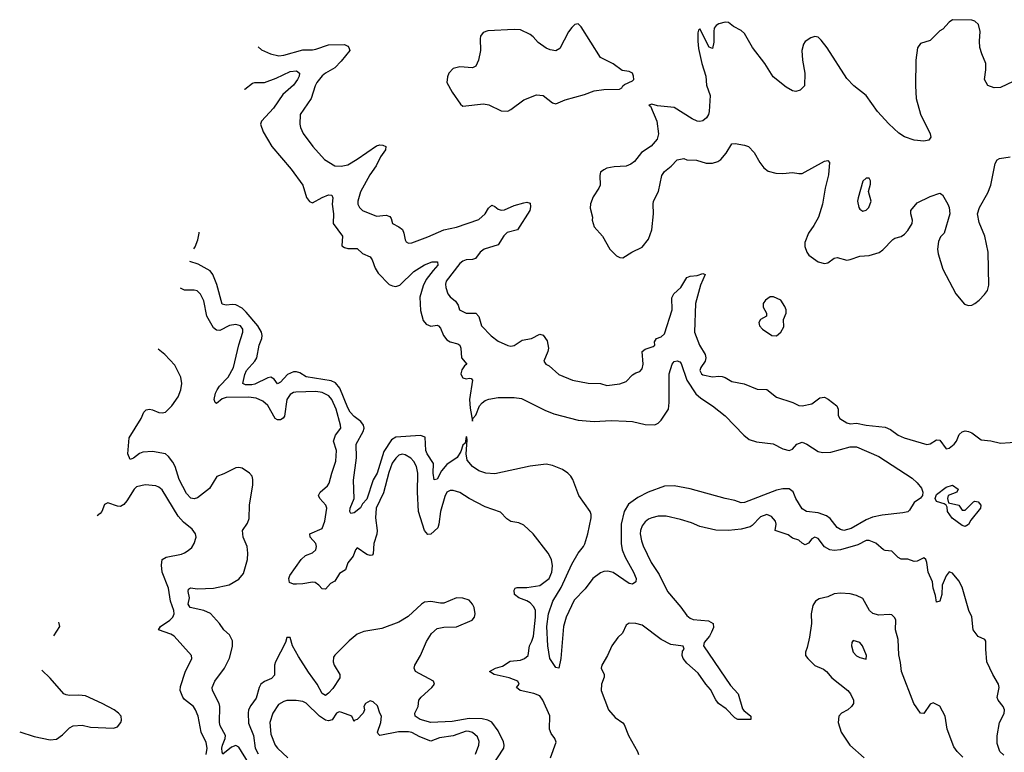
# Model space of a CAD drawing. Header units: inches. Extents: x 2001573 to 2220545, y 644482 to 846830.
# Tile 292 of 656: x 2023160 to 2029314, y 750444 to 755023. Entities that reach past the tile are written whole.
import ezdxf

# ---------------------------------------------------------------- set-up
doc = ezdxf.new("R2010")
doc.units = ezdxf.units.IN
doc.header["$MEASUREMENT"] = 0
doc.layers.add('C0725', color=7, linetype='Continuous')

msp = doc.modelspace()

# ---------------------------------------------------------------- linework, layer by layer
at = {"layer": 'C0725', "color": 5}
for points, elevation in [([(2026650, 754998.4), (2026630, 754994), (2026610, 754974.5), (2026590, 754946.6), (2026536.4, 754843.6), (2026510, 754828.4), (2026474.3, 754834.3), (2026450, 754845.4), (2026400, 754880), (2026370, 754916.5), (2026350, 754931.5), (2026290, 754959.3), (2026250, 754962.4), (2026085.5, 754954.5), (2026056, 754944), (2026040.5, 754919.5), (2026036.8, 754903.2), (2026039.6, 754830), (2026028, 754770), (2026010, 754733.6), (2025990, 754723.1), (2025910, 754729.6), (2025870, 754718.4), (2025842.4, 754690), (2025833.5, 754666.5), (2025830.4, 754630), (2025862, 754570), (2025915.1, 754495.1), (2025930, 754482), (2026058, 754498), (2026092.3, 754492.3), (2026170, 754453.7), (2026210, 754452.2), (2026230, 754462.6), (2026310, 754521.6), (2026390, 754553.4), (2026430.7, 754550), (2026490, 754503.1), (2026510, 754497), (2026570, 754522.8), (2026690, 754556.9), (2026750, 754579), (2026810, 754588), (2026908, 754590), (2026923.1, 754596.9), (2026929.4, 754610.6), (2026940.7, 754619.3), (2026990, 754640.7), (2026998, 754650), (2026996.9, 754670), (2026989.5, 754690), (2026970, 754698.7), (2026926.1, 754706.1), (2026870, 754746.9), (2026790, 754786.6), (2026670, 754978)], 320), ([(2028470, 754034), (2028450, 754033.2), (2028430, 754013.2), (2028399.3, 753910), (2028397.1, 753890), (2028403.8, 753850), (2028410, 753838.8), (2028430, 753827.7), (2028450, 753833.4), (2028466.6, 753850), (2028480.7, 753890), (2028464, 753950), (2028476.5, 753996.5), (2028476.5, 754016.5)], 340), ([(2027850, 753291.3), (2027820.5, 753270), (2027807.4, 753250), (2027807.4, 753227.4), (2027828.2, 753190), (2027826.8, 753170), (2027790.7, 753150), (2027779.5, 753130), (2027783.7, 753110), (2027801.6, 753090), (2027860.5, 753050), (2027890, 753047.6), (2027918, 753070), (2027935.8, 753104.2), (2027932.7, 753150), (2027949.3, 753190), (2027949.4, 753210), (2027942.9, 753230), (2027916.2, 753270), (2027871.1, 753291.1)], 320), ([(2029070, 751957.3), (2029121.2, 752010), (2029130, 752014), (2029150.4, 752010.4), (2029167.3, 751990), (2029165.5, 751970), (2029104.4, 751895.6), (2029090, 751868.7), (2029070, 751856), (2029050, 751861.6), (2028988.7, 751908.7), (2028958, 751950), (2028955.9, 751975.9), (2028949.6, 751989.6), (2028937.6, 751997.6), (2028890, 752012.3), (2028881.7, 752030), (2028890, 752054.9), (2028950, 752102), (2028990, 752113.7), (2029026, 752090), (2029016, 752070), (2028962.8, 752050), (2028958, 752030), (2028964, 752004), (2029028.8, 751988.8), (2029050, 751958.8)], 260), ([(2028370, 751144), (2028360.7, 751130), (2028358, 751110), (2028368.4, 751070), (2028390, 751048), (2028410, 751037.3), (2028450, 751026), (2028452.7, 751050), (2028427, 751110), (2028410, 751131.6)], 340)]:
    msp.add_lwpolyline(points, close=True, dxfattribs=dict(at, elevation=elevation))
for points, elevation in [([(2029370, 754636.8), (2029290, 754598.8), (2029250, 754598.3), (2029210, 754611.9), (2029189.3, 754650), (2029198.9, 754710), (2029199.3, 754750), (2029172.3, 754810), (2029160.3, 754850), (2029158.4, 754890), (2029163.1, 754950), (2029153.3, 754993.3), (2029130, 755014.5), (2029110, 755019.6), (2028990, 755023.5), (2028970, 755008.3), (2028930, 754964.2), (2028910, 754954.7), (2028850, 754894), (2028790, 754875.6), (2028771.4, 754848.6), (2028760.6, 754770), (2028757.8, 754610), (2028762.4, 754530), (2028790, 754433), (2028850.8, 754310.8), (2028854, 754290), (2028841.3, 754270), (2028810, 754263.8), (2028749.9, 754269.9), (2028690, 754291.6), (2028654.7, 754314.7), (2028592.5, 754372.5), (2028522, 754450), (2028449.3, 754549.3), (2028373.5, 754610), (2028330, 754655), (2028206.6, 754846.6), (2028170, 754895.6), (2028150, 754915.1), (2028130, 754918), (2028104, 754910), (2028070, 754887.8), (2028057.7, 754870), (2028048.1, 754830), (2028052.8, 754770), (2028068, 754690), (2028064.8, 754610), (2028036.8, 754583.2), (2028010, 754575.7), (2027990, 754578.6), (2027950, 754602.3), (2027870, 754666.4), (2027817.1, 754750), (2027739.9, 754850), (2027690, 754937.5), (2027670, 754955.8), (2027621.8, 754981.8), (2027590, 755006.6), (2027570, 755008.4), (2027530, 754998.2), (2027513.2, 754986.7), (2027501, 754970), (2027497.3, 754950), (2027498, 754882), (2027490, 754844.2), (2027470, 754851.5), (2027410, 754967.3), (2027402, 754958), (2027398, 754942), (2027397.3, 754890), (2027403.3, 754843.3), (2027423.4, 754750), (2027447.4, 754670), (2027453.4, 754613.4), (2027475.2, 754550), (2027468, 754450), (2027464, 754430), (2027453.1, 754410), (2027430, 754391.1), (2027410, 754386.8), (2027394, 754390), (2027363.7, 754403.7), (2027250, 754474), (2027145.4, 754485.4), (2027110, 754494.5), (2027092, 754490), (2027102, 754482), (2027141.1, 754390), (2027153.4, 754310), (2027143, 754277), (2027107.2, 754232.8), (2027047, 754193), (2027002.3, 754137.7), (2026979.4, 754120.6), (2026950, 754108.8), (2026876, 754104), (2026830, 754094.5), (2026810, 754086), (2026790.4, 754070), (2026785.7, 754050), (2026787, 753990), (2026778.9, 753970), (2026743, 753917), (2026727.3, 753872.7), (2026726.3, 753846.3), (2026738.9, 753790), (2026738.3, 753770), (2026750, 753728.4), (2026801.6, 753670), (2026848.2, 753590), (2026890, 753548), (2026910, 753538), (2026930, 753535.5), (2026986, 753570), (2027050, 753600.9), (2027090, 753652), (2027109.8, 753710), (2027120.8, 753810), (2027118, 753870), (2027121.6, 753890), (2027152.6, 753950), (2027172.8, 754050), (2027190, 754074.4), (2027232.3, 754107.7), (2027270, 754146.7), (2027310, 754156.4), (2027330, 754148), (2027390, 754145.5), (2027450, 754126.4), (2027490, 754126), (2027522.6, 754137.4), (2027541.6, 754150), (2027575.1, 754190), (2027610, 754247.7), (2027631.1, 754248.9), (2027690, 754239.8), (2027715.3, 754230), (2027750, 754194), (2027785.2, 754130), (2027810, 754097.1), (2027837.3, 754077.3), (2027885.1, 754065.1), (2027930, 754062.6), (2027990, 754068.3), (2028030, 754061.2), (2028050, 754062.6), (2028190, 754138.3), (2028210, 754143), (2028220.4, 754130), (2028214.4, 754054.4), (2028193.2, 753970), (2028176.9, 753870), (2028151.8, 753788.2), (2028123.7, 753736.3), (2028090.4, 753690), (2028068, 753630), (2028066.9, 753606.9), (2028079.3, 753570), (2028091.9, 753551.9), (2028149.3, 753509.3), (2028190, 753498.7), (2028210, 753503), (2028250, 753533.8), (2028270, 753536.5), (2028330, 753521.2), (2028350, 753523.9), (2028410, 753545.7), (2028470, 753550.4), (2028531.9, 753568.1), (2028554.9, 753585.1), (2028616.2, 753650), (2028630, 753657.8), (2028670, 753667.8), (2028690, 753682), (2028710, 753705.4), (2028738, 753750), (2028740.9, 753770), (2028729.1, 753810), (2028729.9, 753830), (2028770, 753878.3), (2028850, 753918.5), (2028910, 753939.1), (2028928.3, 753928.3), (2028960.3, 753870), (2028969.1, 753849.1), (2028972.9, 753810), (2028937, 753690), (2028914.7, 753665.3), (2028902, 753638), (2028896, 753590), (2028900.4, 753560.4), (2028930, 753464), (2029010, 753310.8), (2029065.2, 753245.3), (2029090, 753237.6), (2029110, 753239.5), (2029130, 753248.7), (2029157, 753270), (2029190, 753305.5), (2029208.5, 753331.5), (2029216.1, 753363.9), (2029212.4, 753570), (2029192.9, 753670), (2029155.7, 753755.7), (2029146, 753810), (2029158.7, 753850), (2029210, 753941.6), (2029230.5, 753989.5), (2029256, 754124), (2029270, 754148.2), (2029283.1, 754156.9), (2029350, 754166.7)], 320), ([(2024649.6, 754853.6), (2024650, 754853), (2024670, 754835.5), (2024727.3, 754810), (2024778.6, 754798.6), (2024810, 754802), (2024930, 754835.7), (2024990, 754834.4), (2025010, 754838.7), (2025090, 754866.1), (2025189.1, 754869.1), (2025210, 754858.9), (2025217.3, 754850), (2025222.3, 754830), (2025170, 754765.1), (2025130, 754723.1), (2025070.8, 754689.2), (2025050, 754672.1), (2025017.3, 754630), (2025006.5, 754610), (2024981.6, 754530), (2024912.9, 754430), (2024911.3, 754370), (2024914.7, 754350), (2024931.7, 754311.7), (2024992.7, 754230), (2025065.2, 754150), (2025130, 754110.2), (2025170, 754108.1), (2025210, 754116.1), (2025270, 754151.9), (2025390, 754234.6), (2025410, 754240.5), (2025430, 754239.7), (2025448.7, 754230), (2025445.6, 754210), (2025414.5, 754165.5), (2025387.8, 754110), (2025347.1, 754052.9), (2025290, 753947.3), (2025272.1, 753890), (2025272.2, 753870), (2025283.2, 753850), (2025302.7, 753830), (2025390, 753795.8), (2025450, 753801), (2025473.2, 753793.2), (2025481.8, 753781.8), (2025490.4, 753750), (2025530, 753728.9), (2025551.8, 753711.8), (2025561.5, 753690), (2025568.1, 753648.1), (2025575.8, 753635.8), (2025590, 753626), (2025610, 753627.8), (2025710, 753665.4), (2025810, 753711), (2025890, 753725.9), (2026030, 753775.6), (2026069.9, 753810), (2026090, 753844.9), (2026110, 753864.9), (2026130, 753856.9), (2026150, 753840.2), (2026170, 753833.2), (2026190, 753834.7), (2026250, 753862.6), (2026310, 753879.1), (2026330, 753882), (2026350, 753876), (2026352.9, 753852.9), (2026347.4, 753830), (2026270.2, 753709.8), (2026207.5, 753692.5), (2026186.5, 753673.4), (2026150, 753617.3), (2026063.6, 753590), (2026038.2, 753570), (2026009.4, 753530.6), (2025990, 753524.1), (2025950, 753521.7), (2025930, 753514.5), (2025910, 753500.2), (2025825.9, 753390), (2025821.4, 753370), (2025823.2, 753350), (2025836, 753310), (2025850, 753292.2), (2025883.7, 753263.7), (2025899.3, 753239.3), (2025909.6, 753209.6), (2025950, 753189.3), (2026010, 753188.2), (2026028.8, 753168.8), (2026045.5, 753110), (2026106.5, 753046.5), (2026150, 753014.6), (2026210, 752986.2), (2026230, 752982.6), (2026250, 752988.1), (2026299.5, 753020.5), (2026358.4, 753030), (2026410, 753057.3), (2026432.5, 753052.5), (2026456.7, 753016.7), (2026464.3, 752970), (2026460.7, 752950), (2026436.4, 752890), (2026447.7, 752870), (2026470, 752859.3), (2026530, 752806), (2026614, 752770), (2026711.9, 752751.9), (2026790.2, 752750.2), (2026830, 752736.3), (2026910, 752747.1), (2026950, 752761.1), (2026990, 752804.7), (2027010, 752817.3), (2027034.9, 752825.1), (2027050, 752840.7), (2027055.5, 752870), (2027049.9, 752950.1), (2027070, 752965.2), (2027118.9, 752981.1), (2027129.5, 752990), (2027128.3, 753010), (2027140.7, 753030), (2027170, 753041.6), (2027190, 753059.5), (2027237.1, 753210), (2027235.7, 753284.3), (2027247.2, 753310), (2027291.9, 753350), (2027330, 753412.3), (2027350, 753421.1), (2027394.5, 753425.5), (2027430, 753436.9), (2027444.9, 753430), (2027415.6, 753364.4), (2027382.9, 753250), (2027377.5, 753070), (2027408.1, 752990), (2027443.5, 752930), (2027448.2, 752910), (2027445, 752890), (2027417.8, 752850), (2027411, 752830), (2027421.2, 752810), (2027430, 752803.2), (2027490, 752791.3), (2027530, 752796.2), (2027550, 752794), (2027570, 752787.2), (2027610, 752762.9), (2027687.7, 752747.7), (2027770, 752713.9), (2027830, 752712.6), (2027890, 752663.2), (2027991.1, 752631.1), (2028030, 752612), (2028050, 752609.1), (2028110, 752622.9), (2028160.3, 752659.7), (2028190, 752664), (2028212.6, 752652.6), (2028267, 752610), (2028275.1, 752590), (2028275, 752550), (2028285.5, 752530), (2028330, 752503), (2028350, 752497.1), (2028390, 752502), (2028450, 752488.8), (2028570, 752476.6), (2028602.3, 752462.3), (2028650, 752427.3), (2028687.2, 752410), (2028830, 752367.5), (2028850, 752372.6), (2028890, 752398.4), (2028910, 752395.3), (2028950, 752341.1), (2028970, 752346.3), (2029000.5, 752370), (2029015.6, 752390), (2029032.3, 752430), (2029050, 752446.7), (2029070, 752453.4), (2029090, 752450.2), (2029110, 752440.7), (2029170, 752396.5), (2029230, 752391.9), (2029290, 752377.1), (2029410, 752384.7)], 280), ([(2024565.4, 754589.4), (2024567.6, 754590), (2024614.1, 754625.9), (2024630, 754631.2), (2024690, 754631.5), (2024762.3, 754657.7), (2024850, 754699.8), (2024890, 754704), (2024908.7, 754690), (2024906, 754670), (2024896.8, 754650), (2024870, 754613.5), (2024804.1, 754555.9), (2024746, 754470), (2024670.3, 754390), (2024664.9, 754370), (2024681.8, 754321.8), (2024735.8, 754230), (2024855.6, 754090), (2024928.7, 753990), (2024952.3, 753912.3), (2024970, 753887.3), (2024990, 753879.1), (2025050, 753912.8), (2025090, 753928.5), (2025110, 753926.8), (2025116.5, 753910), (2025113, 753870), (2025120.2, 753810), (2025119.5, 753750), (2025178, 753670), (2025173, 753610), (2025190, 753598.7), (2025210, 753593.4), (2025270, 753594), (2025302.3, 753562.3), (2025350, 753542), (2025363, 753523), (2025382.3, 753470), (2025399.2, 753439.2), (2025468.4, 753368.4), (2025490, 753359), (2025510, 753356.1), (2025535.7, 753364.3), (2025622.4, 753450), (2025690, 753492.3), (2025738, 753510), (2025771.3, 753510), (2025774, 753490), (2025743.2, 753456.8), (2025701, 753399), (2025680.8, 753359.2), (2025659.8, 753290), (2025665.6, 753205.6), (2025682.5, 753142.5), (2025699.5, 753119.5), (2025730, 753107.6), (2025770, 753113.2), (2025777.6, 753110), (2025790, 753096.4), (2025807.8, 753050), (2025830, 753021.8), (2025850, 753009.4), (2025897.8, 752997.8), (2025911.5, 752990), (2025917.7, 752970), (2025920.9, 752910), (2025954.8, 752870), (2025940.4, 752859.6), (2025924.1, 752835.8), (2025917.2, 752810), (2025920.3, 752800.3), (2025930, 752784.3), (2025950, 752777.8), (2025970, 752782.8), (2025980.5, 752780.5), (2025990.3, 752770.3), (2025972.1, 752650), (2025974.6, 752594.6), (2025990, 752514), (2025992.3, 752530), (2026010, 752552.7), (2026034.6, 752610), (2026050, 752629.2), (2026070, 752644.1), (2026092.7, 752652.7), (2026150, 752662.8), (2026250, 752662), (2026295.3, 752655.3), (2026442.4, 752582.4), (2026499.1, 752559.1), (2026650, 752520.7), (2026750, 752511.1), (2026857.4, 752517.4), (2026950, 752514.7), (2026990, 752511.1), (2027070, 752492.3), (2027130, 752491.5), (2027150, 752500.9), (2027170, 752521.1), (2027214, 752590), (2027219.3, 752630), (2027219, 752810), (2027237.2, 752870), (2027250, 752886.3), (2027270, 752892), (2027285.1, 752885.1), (2027294.4, 752874.4), (2027330.1, 752770.1), (2027385.5, 752685.5), (2027417.4, 752657.4), (2027490.2, 752610.2), (2027570, 752547), (2027686, 752426), (2027719.3, 752399.3), (2027764.4, 752384.5), (2027870, 752371.8), (2027930, 752340.6), (2027970, 752330.2), (2027990, 752339.5), (2028018, 752370), (2028050, 752382.2), (2028080.3, 752370), (2028150, 752325.5), (2028177.8, 752317.8), (2028230, 752320.8), (2028350, 752352.8), (2028390, 752354), (2028530, 752294.3), (2028738, 752158), (2028770, 752129), (2028796.3, 752096.3), (2028804.6, 752070), (2028802, 752050), (2028790, 752032), (2028750, 752005.6), (2028722, 751958), (2028710, 751948.4), (2028679.5, 751940.5), (2028550, 751927.2), (2028490, 751913.7), (2028450, 751896.9), (2028357.3, 751842.7), (2028310, 751831.8), (2028290, 751836.8), (2028270, 751849.8), (2028225.1, 751905.1), (2028202.3, 751922.3), (2028150, 751941.6), (2028077, 751950), (2028050, 751967.1), (2028009.8, 752030), (2027993.5, 752073.5), (2027970, 752092), (2027930, 752091.7), (2027890, 752082.6), (2027690, 752005.6), (2027670, 752003.6), (2027630, 752018.7), (2027570, 752029.8), (2027350, 752091.8), (2027250, 752109.8), (2027190, 752107.9), (2027088.8, 752071.2), (2027022.8, 752037.1), (2026964.6, 751995.4), (2026937.2, 751950), (2026918.6, 751870), (2026919.1, 751750), (2026925.8, 751710), (2026943.1, 751663.1), (2026996.5, 751570), (2027012.6, 751530), (2027010.3, 751509.7), (2026990, 751494.7), (2026970, 751500.4), (2026870, 751567.6), (2026836.3, 751576.3), (2026810, 751574), (2026790, 751566), (2026742.7, 751530), (2026694.2, 751465.8), (2026624.8, 751395.2), (2026575.3, 751290), (2026558.9, 751230), (2026541.3, 751030), (2026530.3, 750970), (2026510, 750974), (2026473.8, 751030), (2026460.2, 751110), (2026453.6, 751230), (2026464.2, 751310), (2026491.9, 751390), (2026544.6, 751475.4), (2026610, 751620.3), (2026650, 751688.8), (2026683.9, 751730), (2026692.4, 751747.6), (2026711, 751810), (2026732, 751910), (2026731.9, 751930), (2026725.4, 751950), (2026653.7, 752050), (2026617.7, 752150), (2026605.1, 752170), (2026585.6, 752190), (2026552.4, 752212.4), (2026490, 752237.7), (2026450, 752246), (2026350, 752233.5), (2026130, 752184.8), (2026074, 752190), (2026030, 752204.1), (2025989.7, 752230), (2025957.4, 752270), (2025949.7, 752310), (2025955.6, 752395.6), (2025954.5, 752414.5), (2025950, 752419), (2025943, 752377), (2025930, 752363.7), (2025916, 752324), (2025893.6, 752286.4), (2025830, 752243.2), (2025797, 752203), (2025770, 752151.3), (2025750, 752146.6), (2025744.9, 752190), (2025746.3, 752250), (2025706.1, 752310), (2025698.8, 752330), (2025694.4, 752414.4), (2025664.2, 752424.2), (2025510, 752415.2), (2025482.9, 752397.1), (2025435.5, 752324.5), (2025393.4, 752190), (2025370, 752148.2), (2025330, 752025.9), (2025303.2, 751996.8), (2025290, 751971.6), (2025250, 751942), (2025230, 751937.2), (2025222.9, 751950), (2025225.4, 751970), (2025249.3, 752030.7), (2025246.1, 752146.1), (2025264.5, 752284.5), (2025261.8, 752370), (2025306.8, 752450), (2025311.9, 752470), (2025309.4, 752490), (2025292.4, 752512.4), (2025250, 752543.8), (2025226.2, 752570), (2025210, 752597.2), (2025160.1, 752720.1), (2025132.9, 752752.9), (2025106.6, 752766.6), (2024950, 752790.4), (2024910, 752815.8), (2024890, 752823.2), (2024870, 752822.8), (2024833.7, 752806.3), (2024790, 752758.4), (2024770, 752746.9), (2024750, 752776.8), (2024730, 752789), (2024710, 752785.5), (2024630, 752746.3), (2024610, 752740.9), (2024570, 752742.2), (2024554.3, 752750), (2024566.6, 752806.7), (2024577.7, 752830), (2024630.2, 752889.8), (2024641.7, 752910), (2024656.1, 752990), (2024672.2, 753030), (2024675.5, 753050), (2024671, 753071), (2024647.4, 753110), (2024576.1, 753196.1), (2024550, 753221.2), (2024510, 753241.1), (2024490, 753243.9), (2024450, 753238.8), (2024426, 753246), (2024392.3, 753367.7), (2024367.4, 753430), (2024350, 753454.7), (2024275.5, 753495.5), (2024222.1, 753512.1)], 260), ([(2024247.2, 753591), (2024255.7, 753604.3), (2024273.4, 753646.6), (2024281.1, 753690), (2024280.6, 753695.8)], 260), ([(2026476.3, 750410), (2026511.9, 750508.1), (2026504.5, 750530), (2026482.3, 750562.3), (2026471.1, 750590), (2026472.8, 750672.8), (2026429.9, 750770), (2026410, 750797.5), (2026372.8, 750812.8), (2026287, 750830), (2026265.6, 750850), (2026280.5, 750870), (2026273.6, 750890), (2026218.4, 750910), (2026125.1, 750930), (2026095.1, 750950), (2026134, 750970), (2026177.1, 750982.9), (2026225.9, 751014.1), (2026290, 751019.6), (2026313.8, 751030), (2026338.4, 751050), (2026345.9, 751110), (2026361.1, 751138.9), (2026370.5, 751169.5), (2026384.5, 751290), (2026382.7, 751330), (2026373.4, 751353.4), (2026350, 751379.2), (2026330, 751391.9), (2026278.9, 751410), (2026251.9, 751430), (2026250, 751458.8), (2026257, 751470), (2026270, 751475.5), (2026330, 751474.6), (2026410, 751486), (2026469.8, 751530), (2026485.5, 751570), (2026489.8, 751610), (2026483.1, 751650), (2026463.5, 751690), (2026369.4, 751809.4), (2026310, 751865.1), (2026278.7, 751878.7), (2026230, 751886.2), (2026203.5, 751903.5), (2026164.9, 751944.9), (2026070, 751979.3), (2025969.8, 752029.8), (2025910, 752067.4), (2025870, 752081), (2025850, 752080.4), (2025830, 752069.7), (2025817.1, 752042.9), (2025790.1, 751950), (2025779.8, 751870), (2025772.7, 751847.3), (2025730, 751808.8), (2025710, 751806), (2025690, 751831.6), (2025652.7, 751950), (2025645.6, 752070), (2025648.5, 752190), (2025640.3, 752230), (2025622.8, 752262.8), (2025603.5, 752283.5), (2025570, 752302.8), (2025550, 752307.7), (2025530, 752300.8), (2025510, 752283.5), (2025488.1, 752251.9), (2025466.3, 752193.7), (2025433.5, 752066.5), (2025387, 751970), (2025383.4, 751910), (2025393.1, 751830), (2025391.2, 751808.8), (2025372.8, 751750), (2025370, 751684.5), (2025363, 751677), (2025350, 751674.2), (2025330, 751681.1), (2025270, 751722), (2025258.9, 751710), (2025244.2, 751670), (2025211.5, 751628.5), (2025195.7, 751584.3), (2025158.2, 751561.8), (2025130, 751513.6), (2025101.5, 751498.5), (2025070, 751463.5), (2025050, 751465.7), (2025029.9, 751489.9), (2025005.7, 751505.7), (2024990, 751508.7), (2024930, 751496.8), (2024890, 751494.6), (2024870, 751494.8), (2024845.5, 751505.5), (2024841.1, 751530), (2024848.4, 751550), (2024918.4, 751650), (2024945.5, 751674.5), (2024989, 751691), (2025011.2, 751710), (2025014.7, 751730), (2025009.8, 751750), (2024976, 751790), (2024973, 751810), (2025050, 751842.8), (2025066.9, 751890), (2025079.8, 751970), (2025072.5, 751990), (2025035.6, 752030), (2025027.5, 752050), (2025037.7, 752070), (2025084.1, 752110), (2025093.3, 752126.7), (2025109.8, 752190), (2025136.2, 752263.8), (2025139, 752330), (2025121, 752390), (2025134.1, 752425.9), (2025166.3, 752470), (2025165.2, 752490), (2025137.9, 752590), (2025111.6, 752650), (2025092.1, 752672.1), (2025050, 752694.1), (2025010, 752699), (2024885.1, 752694.9), (2024870, 752692.7), (2024850, 752681.8), (2024829.2, 752650), (2024813.9, 752546.1), (2024807.4, 752532.6), (2024790, 752521.7), (2024770, 752522.1), (2024755.6, 752530), (2024710, 752612), (2024679.1, 752639.1), (2024637.4, 752657.4), (2024590, 752663.5), (2024450, 752661.7), (2024425.7, 752654.3), (2024390, 752625.1), (2024380.9, 752630), (2024375.6, 752650), (2024384.3, 752690), (2024393.5, 752710), (2024407.9, 752732.1), (2024463.4, 752790), (2024495.8, 752850), (2024528.9, 752991.1), (2024554.8, 753070), (2024554.8, 753090), (2024539.5, 753110), (2024510, 753118.3), (2024470, 753111.1), (2024410, 753080.3), (2024390, 753082.9), (2024370, 753098), (2024330.3, 753170), (2024310, 753266), (2024290, 753307.8), (2024267.9, 753327.9), (2024250, 753333.1), (2024190, 753333.2), (2024165.2, 753346.4)], 280), ([(2024590, 750377.9), (2024530, 750476.2), (2024510, 750486.2), (2024483.6, 750476.4), (2024430, 750432.3), (2024424.6, 750444.6), (2024423.7, 750470), (2024427.1, 750490), (2024444.6, 750530), (2024445.9, 750550), (2024413.1, 750610), (2024407.5, 750630), (2024411.1, 750730), (2024407.1, 750750), (2024364.8, 750830), (2024363.1, 750850), (2024379.8, 750890), (2024440.7, 750970), (2024470, 751032.2), (2024490, 751106.8), (2024490, 751141.2), (2024470, 751179.7), (2024436.4, 751210), (2024409.2, 751249.2), (2024352.2, 751312.2), (2024310, 751331), (2024224.7, 751350), (2024212.8, 751370), (2024220.9, 751410), (2024213.5, 751450), (2024215.3, 751464.7), (2024227.6, 751472.4), (2024270, 751465.4), (2024370, 751470.1), (2024467.9, 751492.1), (2024530, 751525.8), (2024557.8, 751562.2), (2024583.5, 751650), (2024586.2, 751690), (2024581.3, 751730), (2024555.8, 751790), (2024553.3, 751830), (2024583.1, 751876.9), (2024593.2, 751906.8), (2024596.5, 751990), (2024617.1, 752117.1), (2024617.6, 752150), (2024612, 752170), (2024595.1, 752190), (2024550, 752219.6), (2024530, 752225.1), (2024510, 752222), (2024435.9, 752184.1), (2024392.2, 752167.8), (2024345.9, 752094.1), (2024270, 752035.7), (2024250, 752028.4), (2024230, 752033.7), (2024202.2, 752062.2), (2024156.7, 752150), (2024130.4, 752230), (2024117.1, 752257.1), (2024090, 752293.1), (2024070, 752309.8), (2023990, 752323.7), (2023930, 752321.1), (2023908.4, 752311.6), (2023870, 752282.3), (2023850, 752275.6), (2023834.6, 752310), (2023844.6, 752410), (2023918.4, 752530), (2023935.5, 752570), (2023950, 752585.2), (2023970, 752588.6), (2023990, 752585.9), (2024030, 752568.8), (2024050, 752565.5), (2024070.9, 752570), (2024111, 752609), (2024150, 752667), (2024166.4, 752710), (2024174, 752750), (2024166, 752790), (2024130, 752863.5), (2024066, 752930), (2024025.7, 752965.2)], 320), ([(2024325.2, 750430), (2024331, 750470), (2024325.6, 750505.6), (2024293.3, 750570), (2024275, 750670), (2024258.7, 750710), (2024246.9, 750730), (2024190, 750773.7), (2024178.4, 750790), (2024162.4, 750830), (2024164, 750856), (2024194.9, 750945.1), (2024236.3, 751030), (2024234, 751050), (2024124.2, 751170), (2024103.3, 751183.3), (2024027, 751210), (2024039.6, 751230), (2024098.9, 751270), (2024116.9, 751290), (2024124.8, 751310), (2024122.8, 751330), (2024101.5, 751390), (2024088.8, 751470), (2024050.5, 751570), (2024046.6, 751613.4), (2024051, 751649), (2024075.1, 751665), (2024170, 751683.1), (2024189.8, 751690.2), (2024213.6, 751706.4), (2024234.6, 751725.4), (2024249.8, 751750.2), (2024262, 751790), (2024258.7, 751810), (2024238.2, 751838.2), (2024183.5, 751883.5), (2024150, 751920.5), (2024050, 752085.1), (2024030, 752101.2), (2024010, 752109.8), (2023944.2, 752115.8), (2023890, 752103.1), (2023875.2, 752090), (2023830, 752016.9), (2023810, 751993.3), (2023790, 751980.9), (2023770, 751982.7), (2023710, 752004), (2023690, 751994), (2023672.4, 751950), (2023662.5, 751937.5), (2023644.5, 751923.5)], 340), ([(2029310, 750425.9), (2029285.7, 750450), (2029270, 750499.7), (2029270, 750547.7), (2029282.7, 750630), (2029312.6, 750687.4), (2029313.9, 750710), (2029307.2, 750730), (2029274.8, 750770), (2029270, 750786), (2029281.6, 750850), (2029276.6, 750870), (2029241.1, 750930), (2029205.3, 751010), (2029197.7, 751090), (2029198.3, 751138.3), (2029192.1, 751150), (2029150, 751168.8), (2029120.1, 751210), (2029111.4, 751291.4), (2029091.2, 751331.2), (2029050, 751476.4), (2029030, 751516.2), (2028990, 751564.5), (2028970, 751571.7), (2028950, 751548.3), (2028926.2, 751490), (2028923.5, 751430), (2028910.8, 751390), (2028890, 751383.7), (2028883.7, 751423.7), (2028868.3, 751470), (2028864.4, 751510), (2028838.8, 751570), (2028829.9, 751629.9), (2028822.3, 751650), (2028810, 751659.3), (2028770, 751639.4), (2028750, 751637.2), (2028710, 751652.4), (2028670, 751651), (2028650, 751663), (2028610, 751702.2), (2028570, 751705.2), (2028558.9, 751710), (2028510.9, 751750.9), (2028470, 751769.2), (2028450, 751769.2), (2028398.3, 751741.7), (2028290, 751709.2), (2028250, 751705.1), (2028224.2, 751710), (2028188.9, 751728.9), (2028150, 751779.8), (2028130, 751788.2), (2028110, 751777.7), (2028090, 751752), (2028070, 751741.5), (2028050, 751750.9), (2028030, 751769.8), (2027990, 751783.1), (2027963.2, 751803.2), (2027880.7, 751830), (2027888.4, 751870), (2027884.2, 751890), (2027858.4, 751918.4), (2027830, 751929.8), (2027790, 751915.2), (2027738.8, 751861.2), (2027726, 751853.9), (2027670, 751838.6), (2027590, 751830.8), (2027510, 751833.6), (2027410, 751856.5), (2027358.7, 751878.7), (2027290, 751899.8), (2027200.1, 751920.1), (2027150, 751920.7), (2027110, 751910.6), (2027090, 751900.7), (2027070, 751885.6), (2027050, 751860.4), (2027039.5, 751830), (2027038.7, 751810), (2027045.7, 751765.7), (2027056, 751736), (2027105.5, 751630), (2027156.3, 751556.3), (2027209, 751450), (2027292.4, 751352.5), (2027330, 751299.1), (2027350, 751282.3), (2027370, 751275.2), (2027465.3, 751265.3), (2027494, 751250), (2027495.1, 751224.9), (2027484.6, 751195.4), (2027470.4, 751170), (2027437, 751130), (2027432.9, 751110), (2027602.4, 750862.5), (2027651.2, 750810), (2027676.7, 750716.7), (2027685.1, 750705.1), (2027730, 750670.4), (2027730.5, 750650), (2027647.3, 750650), (2027630, 750659.7), (2027576.2, 750716.2), (2027528.4, 750750), (2027510, 750772.7), (2027477.1, 750837.1), (2027448.1, 750870), (2027400, 750940), (2027330, 751002.3), (2027306.1, 751030), (2027299.6, 751050), (2027303.3, 751076.7), (2027313, 751090), (2027307.5, 751107.5), (2027230, 751117.5), (2027168.7, 751148.7), (2027050, 751238.2), (2027010.2, 751249.8), (2026969.2, 751250.8), (2026950, 751238.4), (2026926.5, 751190), (2026898.4, 751161.6), (2026860.7, 751110), (2026832.7, 751050), (2026797.3, 750990), (2026794.9, 750970), (2026812.9, 750930), (2026813.5, 750913.5), (2026795.4, 750870), (2026793.5, 750830), (2026839.6, 750710), (2026881.7, 750661.7), (2026929.1, 750629.1), (2026938.2, 750618.2), (2026964.1, 750550), (2027020.2, 750450), (2027027.2, 750430)], 280), ([(2026105.7, 750350), (2026184.8, 750470), (2026187.7, 750490), (2026183.2, 750510), (2026150, 750579.1), (2026110, 750633), (2026086.3, 750646.3), (2026050, 750654.2), (2025970, 750656.7), (2025862.3, 750637.7), (2025730, 750630.7), (2025662.3, 750650), (2025630.9, 750670), (2025629.8, 750690), (2025649.8, 750730), (2025655.1, 750770), (2025669.1, 750790), (2025736.5, 750850), (2025751.5, 750870), (2025745.1, 750890), (2025633.3, 750950), (2025625.6, 750970), (2025628.9, 750990), (2025665.8, 751050), (2025702.1, 751137.9), (2025733.2, 751186.8), (2025770, 751218), (2025810, 751227.6), (2025890.6, 751229.4), (2025987.6, 751270), (2026003.1, 751290), (2026006.2, 751310), (2025999.3, 751350), (2025989.8, 751370), (2025970, 751394.7), (2025930, 751408.8), (2025890, 751410.8), (2025810, 751376.8), (2025790, 751376.1), (2025730, 751386.2), (2025690, 751383), (2025670.2, 751369.8), (2025587.1, 751292.9), (2025530, 751257.2), (2025422.6, 751217.4), (2025310, 751199.7), (2025270, 751182), (2025218.2, 751141.8), (2025128.4, 751051.6), (2025121.2, 751038.8), (2025118.9, 751010), (2025125.7, 750990), (2025161, 750930), (2025160.2, 750910), (2025116.1, 750843.9), (2025090, 750814.8), (2025070, 750800.5), (2025050, 750812), (2025019.9, 750870), (2024964.3, 750944.3), (2024902.5, 751042.5), (2024865.3, 751110), (2024850, 751162.7), (2024830, 751162.7), (2024820.2, 751130), (2024757.7, 751010), (2024752.1, 750990), (2024752.9, 750927.1), (2024734.4, 750905.6), (2024690, 750886.2), (2024667.5, 750870), (2024657.1, 750850), (2024637.6, 750782.4), (2024603.5, 750736.5), (2024590, 750709.6), (2024586.8, 750690), (2024590, 750627.4), (2024620.7, 750550), (2024631.1, 750470), (2024650, 750435.8)], 320), ([(2029053.8, 750413.8), (2029018.3, 750450), (2028998.7, 750478.7), (2028956.3, 750590), (2028943.7, 750670), (2028910, 750733.2), (2028870, 750752.7), (2028850, 750746), (2028810, 750687.3), (2028790, 750689.6), (2028748.8, 750748.8), (2028670.6, 750950), (2028665.4, 751005.4), (2028654.5, 751054.5), (2028649.9, 751150), (2028634.5, 751210), (2028634.9, 751270), (2028630, 751285.1), (2028618, 751298), (2028610, 751304.4), (2028595.1, 751304.9), (2028530, 751300.9), (2028492.3, 751312.3), (2028471.3, 751331.3), (2028430, 751405.1), (2028390, 751425.1), (2028350, 751435.3), (2028290, 751439.3), (2028250, 751434.2), (2028210, 751417.2), (2028157, 751403), (2028132.7, 751390), (2028117.4, 751362.6), (2028106.5, 751310), (2028108.1, 751250), (2028095.3, 751164.7), (2028081.4, 751098.6), (2028070.5, 751070), (2028070.6, 751050), (2028084.9, 751030), (2028130, 750986), (2028183.1, 750963.1), (2028202.6, 750950), (2028235.2, 750910), (2028335, 750830), (2028351.8, 750810), (2028370.2, 750770), (2028370.2, 750750), (2028359.1, 750730), (2028334.9, 750710), (2028296.5, 750690), (2028279.6, 750670), (2028274.9, 750630), (2028293.7, 750570), (2028347.4, 750490), (2028438.7, 750410)], 320), ([(2023373.8, 751173.1), (2023410.3, 751230), (2023407.2, 751250), (2023403.8, 751257)], 340), ([(2023159.7, 750572.7), (2023250, 750542.8), (2023350, 750521.5), (2023390, 750527.4), (2023427, 750553), (2023470, 750597.2), (2023494.8, 750610), (2023550, 750613.6), (2023602.1, 750602.1), (2023745.5, 750594.5), (2023770, 750604), (2023790.8, 750630), (2023795.2, 750644.8), (2023793.4, 750670), (2023778, 750690), (2023750.4, 750710), (2023674.9, 750750), (2023570, 750797), (2023530, 750802), (2023470, 750799.8), (2023450, 750802.7), (2023436.5, 750810), (2023350, 750908.7), (2023297.1, 750958.1)], 340), ([(2026007.6, 750432.4), (2026028.6, 750490), (2026031, 750511), (2026022, 750542), (2025990, 750568.1), (2025970, 750575.4), (2025950, 750576.5), (2025870, 750547.9), (2025784.6, 750535.4), (2025730, 750514.7), (2025660.9, 750540.9), (2025610, 750567.3), (2025590, 750571.8), (2025527.8, 750572.2), (2025410, 750549.6), (2025399.5, 750559.5), (2025396.3, 750570), (2025416.8, 750630), (2025420.7, 750670), (2025409.7, 750689.7), (2025395.9, 750735.9), (2025370, 750760.7), (2025350, 750767), (2025321, 750750), (2025311, 750730), (2025314.8, 750710), (2025306, 750690), (2025270, 750649.5), (2025254, 750646), (2025250, 750638), (2025235.1, 750670), (2025174, 750694), (2025156.4, 750696.4), (2025140.2, 750690), (2025113.5, 750646.5), (2025090, 750641.3), (2025070, 750646.2), (2025034, 750670), (2024950, 750751), (2024930, 750761.7), (2024888.6, 750768.6), (2024830, 750768.8), (2024810, 750762.8), (2024777.7, 750742.3), (2024741.8, 750690), (2024724, 750630), (2024730, 750558), (2024755.8, 750490), (2024771.3, 750470), (2024835.6, 750410)], 340)]:
    msp.add_lwpolyline(points, dxfattribs=dict(at, elevation=elevation))

doc.saveas('drawing.dxf')
